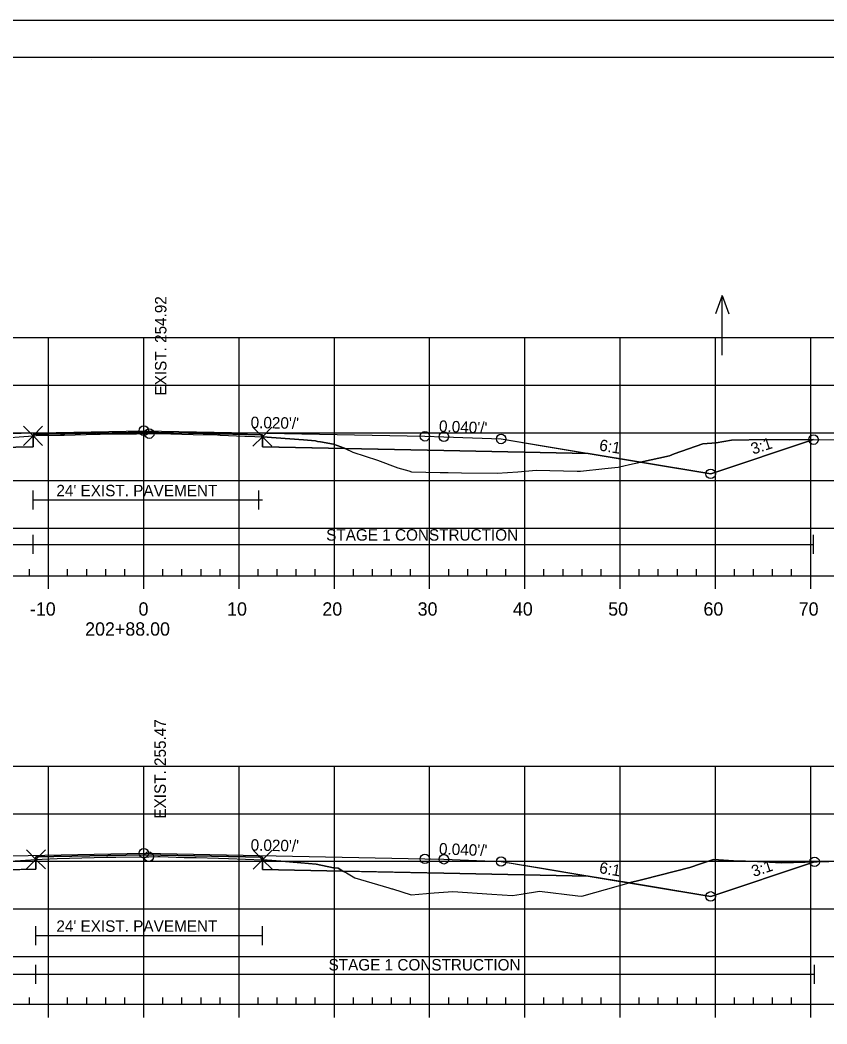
# Model space of a CAD drawing. Extents: x 1365647 to 1367999, y 387113 to 400173.
# Drawn here: x 1365881.1 to 1365965.8, y 389827.3 to 389932.8 of the extents above; entities that cross this region are included whole.
import ezdxf

# ---------------------------------------------------------------- set-up
doc = ezdxf.new("R2010")
doc.units = 0
for name, color, linetype in [('R_Alt Surface', 7, 'Continuous'), ('R_Axis', 7, 'Continuous'), ('R_Axis Annot', 7, 'Continuous'), ('R_Border', 7, 'Continuous'), ('R_Contours', 7, 'Continuous'), ('R_Exist Surface', 7, 'Continuous'), ('R_Fin Surface', 7, 'Continuous'), ('R_Fin Surface Annot', 7, 'Continuous'), ('R_Grid', 7, 'Continuous'), ('R_No Plot', 7, 'Continuous'), ('R_Proposed Const Limits', 7, 'Continuous'), ('R_Water', 7, 'Continuous'), ('R_Water Annot', 7, 'Continuous'), ('R_Xsect Elev', 7, 'Continuous')]:
    doc.layers.add(name, color=color, linetype=linetype)

msp = doc.modelspace()

# ---------------------------------------------------------------- linework, layer by layer
at = {"layer": 'R_Alt Surface'}
for points in [[(1365847.47, 389887.27), (1365862.59, 389887.57), (1365882.46, 389887.97), (1365882.46, 389889.26), (1365894.09, 389889.49), (1365906.53, 389889.24), (1365906.53, 389887.95), (1365925.59, 389887.57), (1365940.72, 389887.27)], [(1365847.47, 389842.88), (1365862.59, 389843.18), (1365882.76, 389843.59), (1365882.76, 389844.88), (1365894.09, 389845.1), (1365906.55, 389844.85), (1365906.55, 389843.57), (1365925.59, 389843.18), (1365940.72, 389842.88)]]:
    msp.add_lwpolyline(points, dxfattribs=at)
at = {"layer": 'R_Axis'}
for p, q in [((1365882.09, 389874.43), (1365882.09, 389875.13)), ((1365886.09, 389874.43), (1365886.09, 389875.13)), ((1365888.09, 389874.43), (1365888.09, 389875.13)), ((1365890.09, 389874.43), (1365890.09, 389875.13)), ((1365892.09, 389874.43), (1365892.09, 389875.13)), ((1365896.09, 389874.43), (1365896.09, 389875.13)), ((1365898.09, 389874.43), (1365898.09, 389875.13)), ((1365900.09, 389874.43), (1365900.09, 389875.13)), ((1365902.09, 389874.43), (1365902.09, 389875.13)), ((1365906.09, 389874.43), (1365906.09, 389875.13)), ((1365908.09, 389874.43), (1365908.09, 389875.13)), ((1365910.09, 389874.43), (1365910.09, 389875.13)), ((1365912.09, 389874.43), (1365912.09, 389875.13)), ((1365916.09, 389874.43), (1365916.09, 389875.13)), ((1365918.09, 389874.43), (1365918.09, 389875.13)), ((1365920.09, 389874.43), (1365920.09, 389875.13)), ((1365922.09, 389874.43), (1365922.09, 389875.13)), ((1365926.09, 389874.43), (1365926.09, 389875.13)), ((1365928.09, 389874.43), (1365928.09, 389875.13)), ((1365930.09, 389874.43), (1365930.09, 389875.13)), ((1365932.09, 389874.43), (1365932.09, 389875.13)), ((1365936.09, 389874.43), (1365936.09, 389875.13)), ((1365938.09, 389874.43), (1365938.09, 389875.13)), ((1365940.09, 389874.43), (1365940.09, 389875.13)), ((1365942.09, 389874.43), (1365942.09, 389875.13)), ((1365946.09, 389874.43), (1365946.09, 389875.13)), ((1365948.09, 389874.43), (1365948.09, 389875.13)), ((1365950.09, 389874.43), (1365950.09, 389875.13)), ((1365952.09, 389874.43), (1365952.09, 389875.13)), ((1365956.09, 389874.43), (1365956.09, 389875.13)), ((1365958.09, 389874.43), (1365958.09, 389875.13)), ((1365960.09, 389874.43), (1365960.09, 389875.13)), ((1365962.09, 389874.43), (1365962.09, 389875.13)), ((1365749.09, 389874.43), (1366039.09, 389874.43)), ((1365884.09, 389873.03), (1365884.09, 389874.43)), ((1365894.09, 389873.03), (1365894.09, 389874.43)), ((1365904.09, 389873.03), (1365904.09, 389874.43)), ((1365914.09, 389873.03), (1365914.09, 389874.43)), ((1365924.09, 389873.03), (1365924.09, 389874.43)), ((1365934.09, 389873.03), (1365934.09, 389874.43)), ((1365944.09, 389873.03), (1365944.09, 389874.43)), ((1365954.09, 389873.03), (1365954.09, 389874.43)), ((1365964.09, 389873.03), (1365964.09, 389874.43)), ((1365749.09, 389829.43), (1366039.09, 389829.43)), ((1365882.09, 389829.43), (1365882.09, 389830.13)), ((1365884.09, 389828.03), (1365884.09, 389829.43)), ((1365886.09, 389829.43), (1365886.09, 389830.13)), ((1365888.09, 389829.43), (1365888.09, 389830.13)), ((1365890.09, 389829.43), (1365890.09, 389830.13)), ((1365892.09, 389829.43), (1365892.09, 389830.13)), ((1365894.09, 389828.03), (1365894.09, 389829.43)), ((1365896.09, 389829.43), (1365896.09, 389830.13)), ((1365898.09, 389829.43), (1365898.09, 389830.13)), ((1365900.09, 389829.43), (1365900.09, 389830.13)), ((1365902.09, 389829.43), (1365902.09, 389830.13)), ((1365904.09, 389828.03), (1365904.09, 389829.43)), ((1365906.09, 389829.43), (1365906.09, 389830.13)), ((1365908.09, 389829.43), (1365908.09, 389830.13)), ((1365910.09, 389829.43), (1365910.09, 389830.13)), ((1365912.09, 389829.43), (1365912.09, 389830.13)), ((1365914.09, 389828.03), (1365914.09, 389829.43)), ((1365916.09, 389829.43), (1365916.09, 389830.13)), ((1365918.09, 389829.43), (1365918.09, 389830.13)), ((1365920.09, 389829.43), (1365920.09, 389830.13)), ((1365922.09, 389829.43), (1365922.09, 389830.13)), ((1365924.09, 389828.03), (1365924.09, 389829.43)), ((1365926.09, 389829.43), (1365926.09, 389830.13)), ((1365928.09, 389829.43), (1365928.09, 389830.13)), ((1365930.09, 389829.43), (1365930.09, 389830.13)), ((1365932.09, 389829.43), (1365932.09, 389830.13)), ((1365934.09, 389828.03), (1365934.09, 389829.43)), ((1365936.09, 389829.43), (1365936.09, 389830.13)), ((1365938.09, 389829.43), (1365938.09, 389830.13)), ((1365940.09, 389829.43), (1365940.09, 389830.13)), ((1365942.09, 389829.43), (1365942.09, 389830.13)), ((1365944.09, 389828.03), (1365944.09, 389829.43)), ((1365946.09, 389829.43), (1365946.09, 389830.13)), ((1365948.09, 389829.43), (1365948.09, 389830.13)), ((1365950.09, 389829.43), (1365950.09, 389830.13)), ((1365952.09, 389829.43), (1365952.09, 389830.13)), ((1365954.09, 389828.03), (1365954.09, 389829.43)), ((1365956.09, 389829.43), (1365956.09, 389830.13)), ((1365958.09, 389829.43), (1365958.09, 389830.13)), ((1365960.09, 389829.43), (1365960.09, 389830.13)), ((1365962.09, 389829.43), (1365962.09, 389830.13)), ((1365964.09, 389828.03), (1365964.09, 389829.43))]:
    msp.add_line(p, q, dxfattribs=at)
at = {"layer": 'R_Border'}
for p, q in [((1365736.09, 389928.89), (1366052.27, 389928.89)), ((1365888.61, 389928.63), (1365888.61, 389928.63)), ((1365888.61, 389928.63), (1365888.61, 389928.63))]:
    msp.add_line(p, q, dxfattribs=at)
at = {"layer": 'R_Contours'}
for p, q in [((1365906.53, 389889.02), (1365906.53, 389887.95)), ((1365953.59, 389885.12), (1365964.39, 389888.72)), ((1365964.39, 389888.72), (1365961.85, 389888.71)), ((1365906.53, 389887.95), (1365915.21, 389887.78)), ((1365946.23, 389886.35), (1365953.59, 389885.12)), ((1365906.55, 389844.59), (1365906.55, 389843.57)), ((1365953.59, 389840.74), (1365964.5, 389844.37)), ((1365906.55, 389843.57), (1365914.99, 389843.4)), ((1365945.03, 389842.16), (1365953.59, 389840.74))]:
    msp.add_line(p, q, dxfattribs=at)
for points in [[(1365827.28, 389887.56), (1365828.76, 389887.59), (1365830.31, 389887.5), (1365832.22, 389887.46), (1365842.73, 389887.59), (1365856.52, 389887.73), (1365862.31, 389887.98), (1365868.12, 389888.17), (1365874.77, 389888.56), (1365876.67, 389888.65), (1365877.15, 389888.74), (1365878.55, 389888.84), (1365882.46, 389889.12), (1365882.46, 389887.97), (1365862.59, 389887.57), (1365847.47, 389887.27), (1365834.59, 389885.12)], [(1365882.46, 389889.12), (1365882.77, 389889.14), (1365885.34, 389889.18), (1365885.71, 389889.19), (1365889.2, 389889.28), (1365889.49, 389889.29), (1365892.99, 389889.33), (1365893.31, 389889.34), (1365894.66, 389889.35), (1365894.67, 389889.35), (1365895.35, 389889.36), (1365895.75, 389889.35), (1365899.25, 389889.26), (1365901.82, 389889.21), (1365902.11, 389889.2), (1365904.68, 389889.1), (1365904.94, 389889.09), (1365906.53, 389889.02), (1365906.53, 389889.24), (1365894.09, 389889.49), (1365882.46, 389889.26)], [(1365906.53, 389889.02), (1365910.85, 389888.69), (1365912.1, 389888.59), (1365912.31, 389888.53), (1365912.64, 389888.49), (1365914, 389888.24), (1365915.14, 389887.81), (1365915.21, 389887.78), (1365906.53, 389887.95)], [(1365946.23, 389886.35), (1365949.26, 389887.03), (1365949.77, 389887.23), (1365952.76, 389888.29), (1365954.15, 389888.39), (1365955.79, 389888.65), (1365959.46, 389888.73), (1365961.85, 389888.71), (1365964.39, 389888.72), (1365953.59, 389885.12)], [(1365915.21, 389887.78), (1365916.04, 389887.4), (1365918.6, 389886.55), (1365920.75, 389885.74), (1365921.89, 389885.44), (1365922.17, 389885.35), (1365925.18, 389885.28), (1365926.03, 389885.28), (1365927.45, 389885.24), (1365931.18, 389885.21), (1365933.34, 389885.34), (1365935.27, 389885.52), (1365939.56, 389885.41), (1365939.93, 389885.41), (1365942.49, 389885.67), (1365943.87, 389885.82), (1365945.06, 389886.09), (1365946.23, 389886.35), (1365940.72, 389887.27), (1365925.59, 389887.57)], [(1365873.41, 389843.4), (1365874.86, 389843.8), (1365875.42, 389843.9), (1365877.43, 389844.27), (1365880.57, 389844.48), (1365882.76, 389844.62), (1365882.76, 389843.59)], [(1365882.76, 389844.62), (1365883.43, 389844.66), (1365884.98, 389844.71), (1365890.17, 389844.86), (1365891.16, 389844.87), (1365894.6, 389844.91), (1365895.56, 389844.92), (1365895.81, 389844.92), (1365898.33, 389844.84), (1365899.06, 389844.82), (1365899.57, 389844.81), (1365901.93, 389844.77), (1365902.98, 389844.73), (1365906.55, 389844.59), (1365906.55, 389844.85), (1365894.09, 389845.1), (1365882.76, 389844.88)], [(1365906.55, 389844.59), (1365908.96, 389844.39), (1365912.18, 389844.14), (1365913.99, 389843.74), (1365914.47, 389843.69), (1365914.99, 389843.4), (1365906.55, 389843.57)], [(1365945.03, 389842.16), (1365945.29, 389842.24), (1365945.77, 389842.34), (1365946.62, 389842.56), (1365951.41, 389843.76), (1365952.53, 389844.15), (1365953.87, 389844.6), (1365955.98, 389844.46), (1365957.26, 389844.44), (1365958.51, 389844.39), (1365961.01, 389844.28), (1365964.5, 389844.37), (1365953.59, 389840.74)], [(1365914.99, 389843.4), (1365915.35, 389843.2), (1365916.25, 389842.69), (1365919.82, 389841.63), (1365920.11, 389841.54), (1365920.19, 389841.52), (1365922.14, 389840.92), (1365924.58, 389841.1), (1365926.51, 389841.25), (1365930.6, 389840.99), (1365932.8, 389840.85), (1365933.69, 389840.96), (1365935.63, 389841.28), (1365939.63, 389840.8), (1365940.08, 389840.78), (1365945.03, 389842.16), (1365940.72, 389842.88), (1365925.59, 389843.18)]]:
    msp.add_lwpolyline(points, close=True, dxfattribs=at)
for points in [[(1365915.21, 389887.78), (1365915.14, 389887.81), (1365914, 389888.24), (1365912.64, 389888.49), (1365912.31, 389888.53), (1365912.1, 389888.59), (1365910.85, 389888.69), (1365906.53, 389889.02)], [(1365961.85, 389888.71), (1365959.46, 389888.73), (1365955.79, 389888.65), (1365954.15, 389888.39), (1365952.76, 389888.29), (1365949.77, 389887.23), (1365949.26, 389887.03), (1365946.23, 389886.35)], [(1365914.99, 389843.4), (1365914.47, 389843.69), (1365913.99, 389843.74), (1365912.18, 389844.14), (1365908.96, 389844.39), (1365906.55, 389844.59)], [(1365964.5, 389844.37), (1365961.01, 389844.28), (1365958.51, 389844.39), (1365957.26, 389844.44), (1365955.98, 389844.46), (1365953.87, 389844.6), (1365952.53, 389844.15), (1365951.41, 389843.76), (1365946.62, 389842.56), (1365945.77, 389842.34), (1365945.29, 389842.24), (1365945.03, 389842.16)]]:
    msp.add_lwpolyline(points, dxfattribs=at)
at = {"layer": 'R_Exist Surface'}
for points in [[(1365878.55, 389888.84), (1365882.46, 389889.12), (1365882.77, 389889.14), (1365885.34, 389889.18), (1365885.71, 389889.19), (1365889.2, 389889.28), (1365889.49, 389889.29), (1365892.99, 389889.33), (1365893.31, 389889.34), (1365894.66, 389889.35), (1365894.67, 389889.35), (1365895.35, 389889.36), (1365895.75, 389889.35), (1365899.25, 389889.26), (1365901.82, 389889.21), (1365902.11, 389889.2), (1365904.68, 389889.1), (1365904.94, 389889.09), (1365906.53, 389889.02), (1365910.85, 389888.69), (1365912.1, 389888.59), (1365912.31, 389888.53), (1365912.64, 389888.49), (1365914, 389888.24), (1365915.14, 389887.81), (1365916.04, 389887.4), (1365918.6, 389886.55), (1365920.75, 389885.74), (1365921.89, 389885.44), (1365922.17, 389885.35), (1365925.18, 389885.28), (1365926.03, 389885.28), (1365927.45, 389885.24), (1365931.18, 389885.21), (1365933.34, 389885.34), (1365935.27, 389885.52), (1365939.56, 389885.41), (1365939.93, 389885.41), (1365942.49, 389885.67), (1365943.87, 389885.82), (1365945.06, 389886.09), (1365949.26, 389887.03), (1365949.77, 389887.23), (1365952.76, 389888.29), (1365954.15, 389888.39), (1365955.79, 389888.65), (1365959.46, 389888.73), (1365961.85, 389888.71), (1365976.33, 389888.78)], [(1365880.57, 389844.48), (1365882.76, 389844.62), (1365883.43, 389844.66), (1365884.98, 389844.71), (1365890.17, 389844.86), (1365891.16, 389844.87), (1365894.6, 389844.91), (1365895.56, 389844.92), (1365895.81, 389844.92), (1365898.33, 389844.84), (1365899.06, 389844.82), (1365899.57, 389844.81), (1365901.93, 389844.77), (1365902.98, 389844.73), (1365906.55, 389844.59), (1365908.96, 389844.39), (1365912.18, 389844.14), (1365913.99, 389843.74), (1365914.47, 389843.69), (1365915.35, 389843.2), (1365916.25, 389842.69), (1365919.82, 389841.63), (1365920.11, 389841.54), (1365920.19, 389841.52), (1365922.14, 389840.92), (1365924.58, 389841.1), (1365926.51, 389841.25), (1365930.6, 389840.99), (1365932.8, 389840.85), (1365933.69, 389840.96), (1365935.63, 389841.28), (1365939.63, 389840.8), (1365940.08, 389840.78), (1365945.29, 389842.24), (1365945.77, 389842.34), (1365946.62, 389842.56), (1365951.41, 389843.76), (1365952.53, 389844.15), (1365953.87, 389844.6), (1365955.98, 389844.46), (1365957.26, 389844.44), (1365958.51, 389844.39), (1365961.01, 389844.28), (1365979.67, 389844.79)]]:
    msp.add_lwpolyline(points, dxfattribs=at)
at = {"layer": 'R_Fin Surface'}
for points in [[(1365827.28, 389887.56), (1365834.59, 389885.12), (1365852.3, 389888.08), (1365856.59, 389888.79), (1365862.59, 389889.03), (1365864.59, 389889.07), (1365894.09, 389889.66), (1365923.59, 389889.07), (1365925.59, 389889.03), (1365931.59, 389888.79), (1365935.89, 389888.08), (1365953.59, 389885.12), (1365964.39, 389888.72)], [(1365827.28, 389887.56), (1365834.59, 389885.12), (1365847.47, 389887.27), (1365856.59, 389888.79), (1365862.59, 389889.03), (1365864.59, 389889.07), (1365894.09, 389889.66), (1365923.59, 389889.07), (1365925.59, 389889.03), (1365931.59, 389888.79), (1365940.72, 389887.27), (1365953.59, 389885.12), (1365964.39, 389888.72)], [(1365856.59, 389888.79), (1365862.59, 389889.03), (1365864.59, 389889.07), (1365894.09, 389889.66), (1365923.59, 389889.07), (1365925.59, 389889.03), (1365931.59, 389888.79)], [(1365828.79, 389842.67), (1365834.59, 389840.74), (1365852.3, 389843.69), (1365856.59, 389844.4), (1365862.59, 389844.64), (1365864.59, 389844.68), (1365894.09, 389845.27), (1365923.59, 389844.68), (1365925.59, 389844.64), (1365931.59, 389844.4), (1365935.89, 389843.69), (1365953.59, 389840.74), (1365964.5, 389844.37)], [(1365828.79, 389842.67), (1365834.59, 389840.74), (1365847.47, 389842.88), (1365856.59, 389844.4), (1365862.59, 389844.64), (1365864.59, 389844.68), (1365894.09, 389845.27), (1365923.59, 389844.68), (1365925.59, 389844.64), (1365931.59, 389844.4), (1365940.72, 389842.88), (1365953.59, 389840.74), (1365964.5, 389844.37)], [(1365856.59, 389844.4), (1365862.59, 389844.64), (1365864.59, 389844.68), (1365894.09, 389845.27), (1365923.59, 389844.68), (1365925.59, 389844.64), (1365931.59, 389844.4)]]:
    msp.add_lwpolyline(points, dxfattribs=at)
at = {"layer": 'R_Grid'}
for p, q in [((1365749.09, 389899.43), (1366039.09, 389899.43)), ((1365884.09, 389874.43), (1365884.09, 389899.43)), ((1365894.09, 389874.43), (1365894.09, 389899.43)), ((1365904.09, 389874.43), (1365904.09, 389899.43)), ((1365914.09, 389874.43), (1365914.09, 389899.43)), ((1365924.09, 389874.43), (1365924.09, 389899.43)), ((1365934.09, 389874.43), (1365934.09, 389899.43)), ((1365944.09, 389874.43), (1365944.09, 389899.43)), ((1365954.09, 389874.43), (1365954.09, 389899.43)), ((1365964.09, 389874.43), (1365964.09, 389899.43)), ((1365749.09, 389894.43), (1366039.09, 389894.43)), ((1365749.09, 389889.43), (1366039.09, 389889.43)), ((1365749.09, 389884.43), (1366039.09, 389884.43)), ((1365749.09, 389879.43), (1366039.09, 389879.43)), ((1365749.09, 389874.43), (1366039.09, 389874.43)), ((1365749.09, 389854.43), (1366039.09, 389854.43)), ((1365884.09, 389829.43), (1365884.09, 389854.43)), ((1365894.09, 389829.43), (1365894.09, 389854.43)), ((1365904.09, 389829.43), (1365904.09, 389854.43)), ((1365914.09, 389829.43), (1365914.09, 389854.43)), ((1365924.09, 389829.43), (1365924.09, 389854.43)), ((1365934.09, 389829.43), (1365934.09, 389854.43)), ((1365944.09, 389829.43), (1365944.09, 389854.43)), ((1365954.09, 389829.43), (1365954.09, 389854.43)), ((1365964.09, 389829.43), (1365964.09, 389854.43)), ((1365749.09, 389849.43), (1366039.09, 389849.43)), ((1365749.09, 389844.43), (1366039.09, 389844.43)), ((1365749.09, 389839.43), (1366039.09, 389839.43)), ((1365749.09, 389834.43), (1366039.09, 389834.43)), ((1365749.09, 389829.43), (1366039.09, 389829.43))]:
    msp.add_line(p, q, dxfattribs=at)
at = {"layer": 'R_No Plot'}
msp.add_line((1365723.69, 389932.79), (1366057.03, 389932.79), dxfattribs=at)
msp.add_lwpolyline([(1365723.69, 389932.79), (1366057.03, 389932.79), (1366057.03, 389719.45), (1365723.69, 389719.45)], close=True, dxfattribs=at)
for points in [[(1365882.46, 389889.12), (1365881.46, 389890.12), (1365882.46, 389889.12), (1365881.46, 389888.12), (1365882.46, 389889.12), (1365883.46, 389888.12), (1365882.46, 389889.12), (1365883.46, 389890.12)], [(1365906.53, 389889.02), (1365905.53, 389890.02), (1365906.53, 389889.02), (1365905.53, 389888.02), (1365906.53, 389889.02), (1365907.53, 389888.02), (1365906.53, 389889.02), (1365907.53, 389890.02)], [(1365882.76, 389844.62), (1365881.76, 389845.62), (1365882.76, 389844.62), (1365881.76, 389843.62), (1365882.76, 389844.62), (1365883.76, 389843.62), (1365882.76, 389844.62), (1365883.76, 389845.62)], [(1365906.55, 389844.59), (1365905.55, 389845.59), (1365906.55, 389844.59), (1365905.55, 389843.59), (1365906.55, 389844.59), (1365907.55, 389843.59), (1365906.55, 389844.59), (1365907.55, 389845.59)]]:
    msp.add_lwpolyline(points, dxfattribs=at)
for centre in [(1365894.09, 389889.66), (1365894.09, 389889.66), (1365894.09, 389889.66), (1365894.09, 389889.66), (1365894.09, 389889.66), (1365894.66, 389889.35), (1365923.59, 389889.07), (1365923.59, 389889.07), (1365923.59, 389889.07), (1365923.59, 389889.07), (1365923.59, 389889.07), (1365925.59, 389889.03), (1365925.59, 389889.03), (1365925.59, 389889.03), (1365925.59, 389889.03), (1365925.59, 389889.03), (1365931.59, 389888.79), (1365931.59, 389888.79), (1365931.59, 389888.79), (1365931.59, 389888.79), (1365931.59, 389888.79), (1365964.39, 389888.72), (1365964.39, 389888.72), (1365953.59, 389885.12), (1365953.59, 389885.12), (1365953.59, 389885.12), (1365953.59, 389885.12), (1365953.59, 389885.12), (1365894.09, 389845.27), (1365894.09, 389845.27), (1365894.09, 389845.27), (1365894.09, 389845.27), (1365894.09, 389845.27), (1365894.6, 389844.91), (1365923.59, 389844.68), (1365923.59, 389844.68), (1365923.59, 389844.68), (1365923.59, 389844.68), (1365923.59, 389844.68), (1365925.59, 389844.64), (1365925.59, 389844.64), (1365925.59, 389844.64), (1365925.59, 389844.64), (1365925.59, 389844.64), (1365931.59, 389844.4), (1365931.59, 389844.4), (1365931.59, 389844.4), (1365931.59, 389844.4), (1365931.59, 389844.4), (1365964.5, 389844.37), (1365964.5, 389844.37), (1365953.59, 389840.74), (1365953.59, 389840.74), (1365953.59, 389840.74), (1365953.59, 389840.74), (1365953.59, 389840.74)]:
    msp.add_circle(centre, 0.5, dxfattribs=at)
at = {"layer": 'R_Proposed Const Limits'}
for points in [[(1365931.59, 389888.79), (1365953.59, 389885.12), (1365964.39, 389888.72)], [(1365931.59, 389844.4), (1365953.59, 389840.74), (1365964.5, 389844.37)]]:
    msp.add_lwpolyline(points, dxfattribs=at)
at = {"layer": 'R_Water'}
for p, q in [((1365882.46, 389881.38), (1365882.46, 389883.38)), ((1365906.15, 389881.37), (1365906.15, 389883.37)), ((1365882.46, 389882.38), (1365906.53, 389882.38)), ((1365882.46, 389876.72), (1365882.46, 389878.72)), ((1365964.39, 389876.72), (1365964.39, 389878.72)), ((1365827.28, 389877.72), (1365882.46, 389877.72)), ((1365882.46, 389877.72), (1365964.39, 389877.72)), ((1365882.76, 389835.63), (1365882.76, 389837.63)), ((1365906.55, 389835.63), (1365906.55, 389837.63)), ((1365882.76, 389836.63), (1365906.55, 389836.63)), ((1365882.76, 389831.56), (1365882.76, 389833.56)), ((1365964.5, 389831.56), (1365964.5, 389833.56)), ((1365828.79, 389832.56), (1365882.76, 389832.56)), ((1365882.76, 389832.56), (1365964.5, 389832.56))]:
    msp.add_line(p, q, dxfattribs=at)
at = {"layer": 'R_Water Annot'}
for p, q in [((1365954.8, 389903.87), (1365954.1, 389901.94)), ((1365954.8, 389897.58), (1365954.8, 389903.87)), ((1365954.8, 389903.87), (1365955.5, 389901.94))]:
    msp.add_line(p, q, dxfattribs=at)

# ---------------------------------------------------------------- texts
at = {"layer": 'R_Axis Annot'}
for s, p in [('-10', (1365882.13, 389870.23)), ('0', (1365893.53, 389870.23)), ('10', (1365902.83, 389870.23)), ('20', (1365912.83, 389870.23)), ('30', (1365922.83, 389870.23)), ('40', (1365932.83, 389870.23)), ('50', (1365942.83, 389870.23)), ('60', (1365952.83, 389870.23)), ('70', (1365962.83, 389870.23)), ('202+88.00', (1365887.93, 389868.13))]:
    msp.add_text(s, height=1.4, dxfattribs=at).set_placement(p)
at = {"layer": 'R_Fin Surface Annot'}
for s, rotation, p in [("0.020'/'", 358.8542, (1365905.29, 389889.94)), ("0.040'/'", 357.7094, (1365925.05, 389889.55)), ('6:1', 350.5377, (1365941.83, 389887.59)), ('3:1', 18.4349, (1365958.04, 389887.14)), ("0.020'/'", 358.8542, (1365905.29, 389845.55)), ("0.040'/'", 357.7094, (1365925.05, 389845.16)), ('6:1', 350.5377, (1365941.83, 389843.2)), ('3:1', 18.4349, (1365958.1, 389842.77))]:
    msp.add_text(s, height=1.2, rotation=rotation, dxfattribs=at).set_placement(p)
at = {"layer": 'R_Water'}
for s, p in [("24' EXIST. PAVEMENT", (1365884.91, 389882.77)), ('STAGE 1 CONSTRUCTION', (1365913.23, 389878.11)), ("24' EXIST. PAVEMENT", (1365884.91, 389837.02)), ('STAGE 1 CONSTRUCTION', (1365913.48, 389832.96))]:
    msp.add_text(s, height=1.2, dxfattribs=at).set_placement(p)
at = {"layer": 'R_Xsect Elev'}
for s, p in [('EXIST. 254.92', (1365896.46, 389893.35)), ('EXIST. 255.47', (1365896.4, 389848.91))]:
    msp.add_text(s, height=1.2, rotation=90, dxfattribs=at).set_placement(p)

doc.saveas('drawing.dxf')
